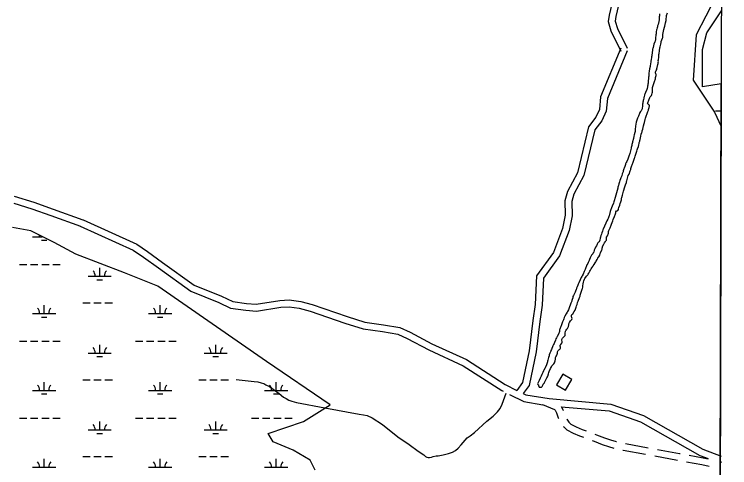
# Model space of a CAD drawing. Extents: x 3161564 to 3199464, y 849354 to 874788.
# Drawn here: x 3194091 to 3197187, y 855507 to 857469 of the extents above; entities that cross this region are included whole.
import ezdxf

# ---------------------------------------------------------------- set-up
doc = ezdxf.new("R2010")
doc.units = 0
for name, color, linetype in [('V-BLDG-OTLN', 7, 'Continuous'), ('V-GRID-FRAM', 7, 'Continuous'), ('V-ROAD-CNTR', 7, 'Continuous'), ('V-SITE-VEGE', 7, 'Continuous'), ('V-TOPO-SHOR', 7, 'Continuous'), ('V-WETL-SWMP', 7, 'Continuous')]:
    doc.layers.add(name, color=color, linetype=linetype)

msp = doc.modelspace()

# ---------------------------------------------------------------- linework, layer by layer
at = {"layer": 'V-BLDG-OTLN'}
msp.add_lwpolyline([(3196464.4, 855911.5), (3196437.9, 855865.8), (3196476.9, 855843.2), (3196503.4, 855888.8)], close=True, dxfattribs=at)
at = {"layer": 'V-GRID-FRAM'}
msp.add_lwpolyline([(3165819.2, 873007.6), (3197186.7, 872920.9), (3197144.3, 854733.3), (3165761, 854820), (3165819.2, 873007.6)], dxfattribs=at)
at = {"layer": 'V-ROAD-CNTR'}
for p, q in [((3196735.9, 855611.1), (3196834.3, 855593.4)), ((3196862.4, 855557.8), (3196960.7, 855539.6)), ((3197148.2, 855532.1), (3197151.1, 855531.1))]:
    msp.add_line(p, q, dxfattribs=at)
for points in [[(3196696.4, 858258.1), (3196695.9, 858257.5), (3196678.9, 858210), (3196673.3, 858170), (3196664.8, 858133), (3196658, 858050.7), (3196655.4, 858008), (3196649.7, 857979.2), (3196642.7, 857951.8), (3196644.1, 857903.2), (3196655.4, 857858.6), (3196667.5, 857820.1), (3196690.6, 857750.5), (3196702.7, 857711.1), (3196702.1, 857691.3), (3196701.7, 857649.3), (3196682, 857553.7), (3196676.3, 857513.8), (3196664.5, 857464.9), (3196660.1, 857437.5), (3196672.6, 857396.7), (3196715.8, 857309.3)], [(3196721.7, 858240.5), (3196708.2, 858202.8), (3196702.8, 858164.5), (3196694.5, 858128.4), (3196687.9, 858048.6), (3196685.2, 858004.2), (3196679, 857972.6), (3196672.8, 857948.5), (3196674, 857907.3), (3196684.2, 857866.8), (3196696, 857829.3), (3196719.1, 857759.6), (3196732.8, 857715.2), (3196732.1, 857690.8), (3196731.7, 857646.1), (3196711.6, 857548.5), (3196705.8, 857508.1), (3196694, 857459), (3196690.9, 857439.6), (3196700.6, 857407.8), (3196742.7, 857322.6)], [(3196715.4, 857321.8), (3196627.7, 857112.2), (3196623.2, 857057.5), (3196607.8, 857023.8), (3196575.5, 856981.9), (3196527.6, 856782.3), (3196484.4, 856702.3), (3196474, 856662), (3196474.6, 856599.3), (3196463.8, 856542), (3196423.7, 856438.1), (3196351.4, 856337.9), (3196345.5, 856213.7), (3196334.7, 856143.5), (3196318.9, 856012.9), (3196290.7, 855875.3), (3196266.2, 855841.4)], [(3196743.1, 857310.2), (3196657.2, 857105), (3196652.7, 857049.9), (3196633.7, 857008.2), (3196603.2, 856968.7), (3196555.8, 856771.4), (3196512.5, 856691.3), (3196504.1, 856658.3), (3196504.6, 856596.7), (3196492.7, 856533.8), (3196450.3, 856423.7), (3196381, 856327.6), (3196375.4, 856210.7), (3196364.4, 856139.5), (3196348.6, 856008.1), (3196318.8, 855862.9), (3196293.3, 855827.6)], [(3194090.4, 856682.1), (3194176.3, 856656), (3194259.7, 856626.1), (3194387.9, 856579.9)], [(3194089.2, 856651.1), (3194166.9, 856627.5), (3194249.5, 856597.9), (3194377.8, 856551.7)], [(3194389, 856579.5), (3194620.9, 856474.9), (3194666.9, 856442.6), (3194731.9, 856395.5), (3194869.7, 856296.8), (3194988.1, 856249.5), (3195036.1, 856225.8), (3195095.9, 856218.2), (3195137.4, 856215), (3195240.6, 856230.8), (3195280.9, 856233.8), (3195330.5, 856226.4), (3195380.1, 856212.5), (3195531.1, 856160.9), (3195607.7, 856137.4), (3195688.7, 856125.6), (3195759.2, 856114.3), (3195804.6, 856093.5), (3195897.7, 856043.3), (3196047.6, 855974.6), (3196215, 855867.4), (3196266.2, 855841.4)], [(3194376.7, 856552.1), (3194606, 856448.7), (3194649.5, 856418.2), (3194714.4, 856371.2), (3194855.2, 856270.3), (3194975.9, 856222.1), (3195027.3, 856196.7), (3195092.8, 856188.4), (3195138.5, 856184.8), (3195244, 856201), (3195279.8, 856203.7), (3195324.2, 856197), (3195371.1, 856183.8), (3195521.8, 856132.4), (3195601.1, 856108.1), (3195684.1, 856096), (3195750.4, 856085.3), (3195791.2, 856066.7), (3195884.3, 856016.5), (3196033.1, 855948.2), (3196200.1, 855841.3), (3196206.2, 855838.2)], [(3195050.8, 855888.9), (3195128.8, 855880.1), (3195145, 855878.9), (3195159, 855874.4), (3195170.9, 855870.7), (3195180.2, 855865.6), (3195195.7, 855857.9), (3195237.3, 855828.5), (3195256.4, 855812.6), (3195267.2, 855806.2), (3195279, 855799.6), (3195291.6, 855794.6), (3195312.5, 855789.6), (3195434.2, 855765.6), (3195583.8, 855738.5), (3195602.2, 855736.2), (3195617.3, 855733.2), (3195639.1, 855723.4), (3195683.9, 855693.6), (3195750, 855641.1), (3195799.5, 855607.3), (3195838, 855579.2), (3195862.6, 855562.6), (3195870.8, 855556), (3195876.4, 855552.9), (3195881.8, 855551.4), (3195887.7, 855550.6), (3195896.2, 855552.5), (3195904, 855555.2), (3195915.9, 855558.3), (3195925.1, 855558.8), (3195947.5, 855563.3), (3195970.3, 855569), (3195987.1, 855574.1), (3195999.6, 855580.7), (3196011.6, 855591.2), (3196024.9, 855605.9), (3196041.5, 855625.9), (3196050.4, 855636.1), (3196063.1, 855645.4), (3196082, 855658.9), (3196135.8, 855708.1), (3196162.9, 855729.8), (3196181.4, 855748.1), (3196194, 855763.3), (3196202.8, 855781.6), (3196219.6, 855829.4)], [(3196233.5, 855824.4), (3196295.3, 855793), (3196378.8, 855779.6)], [(3196293.3, 855827.6), (3196304.7, 855821.8), (3196405.2, 855805.8), (3196671.7, 855781.9), (3196813.4, 855732.3), (3197070.7, 855586.9), (3197149.5, 855556.6)], [(3196376.3, 855780.5), (3196428, 855759.5), (3196430.8, 855756.6), (3196437.7, 855744.3), (3196444.8, 855722.2), (3196446.1, 855719.7)], [(3196456.9, 855771.4), (3196465.4, 855756.4), (3196466.2, 855753.9)], [(3196457.3, 855771), (3196665.3, 855752.4), (3196801, 855704.8), (3197057.8, 855559.7), (3197093, 855546.2)], [(3196481.3, 855717), (3196481.5, 855716.6), (3196490.8, 855703.5), (3196499.1, 855696), (3196522, 855683.8), (3196548.1, 855672.4), (3196564.9, 855666.3)], [(3196466.7, 855685.6), (3196468.3, 855683.4), (3196481.8, 855671.3), (3196508.9, 855656.8), (3196537, 855644.5), (3196553.7, 855638.4)], [(3196602.4, 855652.6), (3196610.8, 855649.6), (3196644.3, 855636.1), (3196670.6, 855627.7), (3196695.8, 855620.5), (3196696.9, 855620.2)], [(3196591.3, 855624.7), (3196600.1, 855621.5), (3196634.2, 855607.9), (3196661.9, 855599), (3196685.7, 855592.1)], [(3196724.6, 855582.7), (3196725.5, 855582.5), (3196823, 855565)], [(3196873.7, 855586.2), (3196969.2, 855568.5), (3196972, 855568)], [(3197011.4, 855561), (3197072.2, 855550.3), (3197093.6, 855545.8)], [(3197000.1, 855532.6), (3197066.5, 855520.8), (3197098.4, 855514.2)]]:
    msp.add_lwpolyline(points, dxfattribs=at)
at = {"layer": 'V-SITE-VEGE'}
for p, q in [((3197087.1, 857388.4), (3197150.7, 857484)), ((3197069.2, 857316.7), (3197087.1, 857388.4)), ((3197069.2, 857155.3), (3197069.2, 857316.7)), ((3197150, 857168.7), (3197069.2, 857155.3)), ((3197144.4, 854744.3), (3197150, 857168.7))]:
    msp.add_line(p, q, dxfattribs=at)
at = {"layer": 'V-TOPO-SHOR'}
for points in [[(3196883.3, 857466.5), (3196882.7, 857462.7), (3196882.1, 857457.5), (3196881.5, 857448.1), (3196881.1, 857445), (3196879.6, 857437.3), (3196876.8, 857424.9), (3196874.8, 857419.5), (3196873.8, 857415.3), (3196872.7, 857410.1), (3196871.2, 857405.1), (3196870.1, 857402.2), (3196868.6, 857392.8), (3196868.4, 857389.2), (3196867.8, 857384), (3196867.6, 857380.8), (3196866, 857366), (3196865.2, 857360.4), (3196863.7, 857353.2), (3196862.4, 857349.1), (3196859.1, 857340.4), (3196856.9, 857332.2), (3196855.7, 857326), (3196853.9, 857321.2), (3196852.8, 857317.4), (3196852, 857312.4), (3196850.9, 857304.6), (3196849.3, 857289.3), (3196848.5, 857284.8), (3196848.3, 857280.8), (3196847.2, 857274.7), (3196846, 857264.3), (3196844.3, 857252.7), (3196843, 857247.7), (3196842.4, 857243.7), (3196840.1, 857233.5), (3196837.9, 857222.5), (3196836.9, 857214.9), (3196836.4, 857201.6), (3196835.7, 857197.6), (3196835.4, 857190.8), (3196834.9, 857187.2), (3196834.1, 857184.1), (3196833.3, 857175.1), (3196833.3, 857171.3), (3196832.9, 857167.2), (3196831.8, 857162.7), (3196831, 857158.2), (3196830.6, 857155.1), (3196830, 857147.7), (3196828.7, 857143), (3196822.8, 857131.2), (3196819.5, 857123.8), (3196818.2, 857120.4), (3196816.5, 857112.5), (3196815.4, 857108.9), (3196815, 857105.5), (3196813.5, 857099.9), (3196812.8, 857096.5), (3196811.9, 857093.6), (3196810.9, 857088.9), (3196810.3, 857084.6), (3196809.9, 857079.9), (3196808.8, 857072), (3196808.5, 857062.8), (3196807.4, 857059.4), (3196805, 857054.5), (3196803.2, 857051.5), (3196801, 857048.6), (3196798.1, 857044.1), (3196795.7, 857039.8), (3196791.6, 857028.5), (3196788.1, 857019.7), (3196786.3, 857014.6), (3196784.6, 857010.5), (3196782, 857001.7), (3196780.5, 856994.1), (3196779, 856985.1), (3196777.8, 856970.7), (3196777.6, 856966.9), (3196777.2, 856962.4), (3196776.6, 856957.9), (3196773.4, 856947.1), (3196772.1, 856941.9), (3196770.2, 856932), (3196766.3, 856917.6), (3196765.7, 856914), (3196763.3, 856905.2), (3196762.6, 856901.8), (3196760.9, 856892.4), (3196760.1, 856889), (3196759, 856883.6), (3196756.4, 856873), (3196754.5, 856866.5), (3196750.1, 856854.8), (3196745.8, 856842), (3196741.2, 856832.7), (3196738.3, 856828.2), (3196737, 856825), (3196736.4, 856821.9), (3196735.3, 856818.5)], [(3196852.7, 857146.4), (3196853.1, 857152.6), (3196853.5, 857156), (3196858.3, 857169.1), (3196862, 857177.7), (3196865, 857190), (3196866.1, 857195.7), (3196867.1, 857199.3), (3196867.8, 857203.8), (3196867.9, 857207.8), (3196867.2, 857211.2), (3196865.4, 857216.1), (3196865.8, 857219.2), (3196867.6, 857222.2), (3196868.9, 857225.5), (3196871.1, 857229.6), (3196871.7, 857234.3), (3196872.8, 857238.2), (3196875.8, 857251.2), (3196876.6, 857256.1), (3196877, 857260.4), (3196877.9, 857265.4), (3196877.8, 857269), (3196878.7, 857273), (3196879.9, 857282.7), (3196880.5, 857295.2), (3196881.3, 857299.1), (3196882.7, 857311.4), (3196884.9, 857324), (3196886.1, 857328.8), (3196888.3, 857339.3), (3196889.1, 857342.7), (3196889.6, 857345.8), (3196890.6, 857350.6), (3196893, 857358.9), (3196895.8, 857365.9), (3196896.7, 857369), (3196897.8, 857374.7), (3196898, 857377.8), (3196897.7, 857382.1), (3196898.5, 857389.3), (3196901.7, 857403.2), (3196904.8, 857412.9), (3196906.1, 857417.6), (3196909.5, 857432.5), (3196911.4, 857442.8), (3196912.2, 857448.2), (3196912.8, 857458.8), (3196913.9, 857463.5), (3196916.9, 857475.2)], [(3196882.6, 857470.8), (3196883.3, 857466.5)], [(3196653.5, 856498.9), (3196654.3, 856505), (3196657.4, 856510.8), (3196659.4, 856514), (3196661.1, 856517.8), (3196662.2, 856521.7), (3196662.6, 856528.8), (3196663.6, 856532.9), (3196665.2, 856536.3), (3196669.6, 856545.1), (3196671.1, 856548.9), (3196672.2, 856552.7), (3196674.8, 856560.4), (3196680.5, 856575.9), (3196682.2, 856581.1), (3196688.1, 856594.7), (3196689.6, 856597.8), (3196690.7, 856600.7), (3196693.3, 856609.8), (3196694.4, 856614), (3196696.4, 856618.3), (3196699.5, 856618.3), (3196703.1, 856620.4), (3196704.8, 856624), (3196705.7, 856627.6), (3196707.4, 856632.3), (3196711.8, 856642.7), (3196713.3, 856650.8), (3196715.5, 856657.8), (3196716.8, 856661.2), (3196717.9, 856665.5), (3196718.9, 856672.7), (3196719.8, 856676.3), (3196722.8, 856685.9), (3196727.8, 856704.2), (3196733.4, 856722.6), (3196734.5, 856726.2), (3196736.2, 856730.3), (3196739.9, 856741.3), (3196740.8, 856744.9), (3196741.2, 856748.1), (3196744.4, 856760.2), (3196746.4, 856766.1), (3196747.7, 856770.8), (3196751, 856777.8), (3196756, 856792), (3196758.4, 856797.9), (3196759.2, 856801.5), (3196761.8, 856810), (3196765.8, 856821.3), (3196767.3, 856824.9), (3196768.6, 856829.6), (3196769.9, 856832.8), (3196771.2, 856838.4), (3196774.2, 856846.1), (3196776, 856849.9), (3196778, 856855.3), (3196782.3, 856868.4), (3196784.9, 856877), (3196786.4, 856882.6), (3196788.2, 856886.9), (3196791.4, 856896.3), (3196793.1, 856904.4), (3196794.6, 856910.3), (3196795.5, 856914.3), (3196797.5, 856919.3), (3196798.5, 856923.1), (3196799.6, 856927.8), (3196801.7, 856941.3), (3196804.3, 856950.8), (3196806.7, 856957.3), (3196807.6, 856960.7), (3196808, 856964.3), (3196810.4, 856971.3), (3196813.3, 856986.6), (3196816.4, 856996.9), (3196817.9, 857001.2), (3196821.3, 857014.3), (3196822.9, 857019.4), (3196827.2, 857032.1), (3196827.8, 857035.4), (3196832.9, 857048.3), (3196835, 857054.4), (3196835.9, 857057.5), (3196837.2, 857060.9), (3196838.7, 857065.9), (3196840, 857073), (3196839.5, 857076.2), (3196836.6, 857077.7), (3196833.6, 857079.9), (3196831.6, 857083.3), (3196831.8, 857086.4), (3196840.7, 857108.7), (3196842.7, 857111.5), (3196845.8, 857114.6), (3196848.1, 857117.4), (3196849.6, 857121.2), (3196851.3, 857127.3), (3196852.4, 857131.8), (3196853, 857141), (3196852.7, 857146.4)], [(3196735.3, 856818.5), (3196733.7, 856814.7), (3196732.4, 856810.6), (3196729.6, 856803), (3196728.3, 856800.2), (3196727.4, 856796), (3196725.9, 856791), (3196725.1, 856787.2), (3196722, 856778), (3196719.6, 856769.6), (3196717.7, 856764.2), (3196716.1, 856761.1), (3196714.4, 856756.5), (3196711.5, 856750), (3196709.4, 856743.5), (3196708.5, 856739.7), (3196707, 856734.9), (3196705.3, 856727.9), (3196704.2, 856724.6), (3196703.3, 856721), (3196702, 856717.1), (3196699.7, 856707.2), (3196697.5, 856697.1), (3196691.5, 856675.7), (3196686.2, 856662.2), (3196684.7, 856657.7), (3196683.2, 856652.3), (3196678.2, 856638.1), (3196675.6, 856631.8), (3196671.2, 856619.8), (3196669.3, 856615.1), (3196665, 856597.1), (3196663.4, 856593.3), (3196662.6, 856590.3), (3196660.6, 856585.6), (3196658.8, 856582), (3196655.3, 856575), (3196653.8, 856572.3), (3196650, 856564.6), (3196645.2, 856552.7), (3196639.3, 856539.4), (3196638.2, 856535.8), (3196635.8, 856530.3), (3196633.7, 856522.7), (3196631.9, 856517.7), (3196631.1, 856514.6), (3196629.5, 856511.2), (3196627.4, 856504.7), (3196626.3, 856500.8), (3196624.8, 856491.2), (3196624, 856486.7), (3196622.2, 856484.2), (3196618.8, 856483.5), (3196616, 856480.1), (3196613.1, 856474.7), (3196609.6, 856467.2), (3196606.5, 856462), (3196603.4, 856454.3), (3196602.1, 856450.5), (3196600.8, 856447.8), (3196598.2, 856439.9), (3196596.5, 856436.1), (3196593.8, 856432.5), (3196589.2, 856426.6), (3196587.6, 856423.4), (3196585.6, 856420.3), (3196583.4, 856415.1), (3196579.7, 856407.2), (3196578.2, 856403.3), (3196574.5, 856395), (3196572.3, 856390.7), (3196569, 856384.8), (3196560.6, 856365.2), (3196559.6, 856362.3), (3196556.7, 856355.8), (3196552.3, 856344.9), (3196548.4, 856337.3), (3196546.6, 856334.3), (3196544.4, 856329.4), (3196539.1, 856319.7), (3196533.9, 856307), (3196532.1, 856303.4), (3196531.1, 856300.5), (3196529.3, 856296.9), (3196526, 856289.2), (3196524.3, 856283.8), (3196522.6, 856277.3), (3196521.2, 856274.6), (3196518.4, 856266.2), (3196512.9, 856255.2), (3196510.7, 856251.8), (3196508.5, 856247.3), (3196507.4, 856242.3), (3196505.1, 856234.4), (3196504.2, 856230.8), (3196503.1, 856227.2), (3196501.4, 856222.5), (3196499.8, 856218.9), (3196490.9, 856194.1), (3196489.4, 856190.5), (3196484.8, 856182.4)], [(3196447.7, 856016.5), (3196450.6, 856018.8), (3196452.6, 856021.3), (3196454.6, 856024.7), (3196454.3, 856028.1), (3196453.2, 856032.8), (3196453.8, 856036.6), (3196455.3, 856039.5), (3196460.9, 856046.1), (3196461.7, 856050.6), (3196460.7, 856061.3), (3196461.1, 856064.5), (3196463.8, 856067.7), (3196466, 856069.9), (3196471.1, 856074.5), (3196474.2, 856079), (3196474.8, 856082.2), (3196474.6, 856085.3), (3196474.8, 856089.6), (3196475.8, 856097.2), (3196477.6, 856100.1), (3196479.6, 856102.4), (3196482.2, 856105.8), (3196484.9, 856109.6), (3196486.9, 856112.6), (3196488.4, 856115.7), (3196489.3, 856118.7), (3196490.8, 856125.9), (3196491.2, 856129.5), (3196493.1, 856135.5), (3196498.4, 856142.3), (3196501.3, 856144.8), (3196503.3, 856148.5), (3196504.8, 856152.1), (3196503.9, 856156.3), (3196502.3, 856159.4), (3196501.6, 856163.9), (3196502.7, 856167.5), (3196504.2, 856170.2), (3196507.5, 856173), (3196513.9, 856182.2), (3196517.5, 856189), (3196522.5, 856201), (3196524.4, 856207), (3196526.2, 856213.8), (3196528.8, 856222.1), (3196530.1, 856224.8), (3196530.9, 856227.8), (3196537.3, 856242.9), (3196538.2, 856245.8), (3196539.5, 856249), (3196540.3, 856253.7), (3196541.4, 856258), (3196544.2, 856267), (3196547.3, 856274.8), (3196548.3, 856278.9), (3196549.6, 856283), (3196551.4, 856287.5), (3196551.6, 856291.1), (3196551.3, 856294.6), (3196552.4, 856302.7), (3196554.3, 856310.4), (3196556, 856315.6), (3196558.9, 856323.5), (3196560.2, 856326.2), (3196566.8, 856335.4), (3196568.8, 856337.9), (3196572.1, 856341.3), (3196574.8, 856345), (3196576.5, 856348.8), (3196581.6, 856357.8), (3196583.8, 856361.2), (3196587.8, 856368.2), (3196590, 856371.6), (3196594.2, 856377.5), (3196596.4, 856380.2), (3196599.9, 856385.9), (3196603.9, 856392.9), (3196607, 856397.8), (3196608.5, 856401.2), (3196612.7, 856408), (3196614.2, 856410.9), (3196616, 856413.6), (3196618, 856417.5), (3196620, 856419.7), (3196624.2, 856426.1), (3196625.9, 856433.5), (3196627, 856436.4), (3196633.4, 856449.1), (3196634.2, 856452.4), (3196634.8, 856456.3), (3196635.9, 856461.2), (3196637, 856464.4), (3196642.3, 856474.1), (3196643.8, 856477.2), (3196645.1, 856480.4), (3196648.9, 856486.3), (3196651.3, 856488.8), (3196653.8, 856491.7), (3196654, 856495.1), (3196653.5, 856498.9)], [(3196484.8, 856182.4), (3196483, 856179.7), (3196479.2, 856173.1), (3196473.3, 856163.4), (3196471.8, 856160.5), (3196470.7, 856157.3), (3196468.9, 856151.2), (3196467.4, 856147.4), (3196466.5, 856144.5), (3196464.8, 856140.4), (3196463.9, 856137.5), (3196460.9, 856129.6), (3196459.3, 856125.1), (3196455, 856113.8), (3196453.4, 856111.1), (3196451.7, 856106.6), (3196450.8, 856103.2), (3196450.4, 856099.6), (3196449.6, 856096), (3196448.7, 856092.6), (3196447.6, 856089.3), (3196445.6, 856084.3), (3196440.1, 856075.3), (3196436.8, 856069.4), (3196434.6, 856064.4), (3196432.7, 856059.5), (3196428.5, 856048.4), (3196426.8, 856044.8), (3196424.8, 856040.1), (3196422, 856034.4), (3196420, 856030.2), (3196416.9, 856022.7), (3196415.2, 856018.9), (3196413.4, 856014.4), (3196412.1, 856011.7), (3196411, 856008.1), (3196409.7, 856005.4), (3196408.8, 856002.4), (3196406.2, 855995.2), (3196404.9, 855991.2), (3196403, 855984), (3196400, 855971.6), (3196398.4, 855968), (3196397.8, 855964.6), (3196396.3, 855960.3), (3196395, 855956), (3196394.1, 855952.4), (3196389.5, 855941.8), (3196387.8, 855938.7), (3196382.9, 855928.5), (3196381.2, 855925.8), (3196377.6, 855918.8), (3196373.9, 855910.7), (3196371.1, 855903.7), (3196366.7, 855894), (3196362.3, 855884.8), (3196357.7, 855876.2), (3196356.4, 855872.8), (3196354.8, 855869.9), (3196356.9, 855867.6), (3196358.7, 855865.2), (3196359.9, 855862.1), (3196360.3, 855858.7), (3196362.2, 855856), (3196365.1, 855855.2), (3196368.7, 855855), (3196372, 855856.1), (3196374.5, 855858.6), (3196378, 855864.5), (3196379.8, 855867.9), (3196384.6, 855873.6), (3196386, 855876.3), (3196388.8, 855881.5), (3196392.1, 855889.6), (3196393.9, 855892.7), (3196395.6, 855895.4), (3196397.8, 855899.5), (3196399.1, 855903.6), (3196402.4, 855912.6), (3196404.4, 855919.3), (3196405.2, 855922.9), (3196410.9, 855935.6), (3196414.9, 855942.8), (3196417.7, 855947.5), (3196420.8, 855951.6), (3196425.5, 855956.6), (3196428.1, 855960.9), (3196430.1, 855964.5), (3196431.2, 855968.8), (3196432.2, 855976.4), (3196432.2, 855980.5), (3196433.3, 855984.5), (3196434.6, 855987.2), (3196437.2, 855991.3), (3196439.4, 855994), (3196440.7, 855998.3), (3196440.9, 856002.6), (3196441.8, 856007.7), (3196442.9, 856010.9), (3196445.1, 856013.8), (3196447.7, 856016.5)]]:
    msp.add_lwpolyline(points, dxfattribs=at)
at = {"layer": 'V-WETL-SWMP'}
for p, q in [((3197145.6, 857583.2), (3197041, 857380.2)), ((3197087.1, 857388.4), (3197150.7, 857484)), ((3197041, 857380.2), (3197028.7, 857183.3)), ((3197069.2, 857316.7), (3197087.1, 857388.4)), ((3197069.2, 857155.3), (3197069.2, 857316.7)), ((3197028.7, 857183.3), (3197121.4, 857044.8)), ((3197150, 857168.7), (3197069.2, 857155.3)), ((3197149.6, 856982.9), (3197150, 857168.7)), ((3197121.4, 857044.8), (3197149.6, 856982.9)), ((3197125, 857051.9), (3197149.7, 857051.9)), ((3194162.4, 856531.6), (3194082.9, 856546.1)), ((3194263.7, 856481), (3194162.4, 856531.6)), ((3194170.4, 856506.7), (3194212.3, 856506.7)), ((3194208.4, 856491.2), (3194232.4, 856491.2)), ((3194357.8, 856430.3), (3194263.7, 856481)), ((3194567.6, 856350.6), (3194357.8, 856430.3)), ((3194113.6, 856386.6), (3194145.6, 856386.6)), ((3194161.6, 856386.6), (3194193.6, 856386.6)), ((3194209.6, 856386.6), (3194241.6, 856386.6)), ((3194257.6, 856386.6), (3194289.6, 856386.6)), ((3194460.9, 856335.9), (3194460.9, 856371.9)), ((3194712.3, 856292.7), (3194567.6, 856350.6)), ((3194410.9, 856335.9), (3194510.9, 856335.9)), ((3194448.9, 856320.4), (3194472.9, 856320.4)), ((3195182.6, 855966.9), (3194712.3, 856292.7)), ((3194220.4, 856174), (3194220.4, 856210)), ((3194387.5, 856220.4), (3194419.5, 856220.4)), ((3194435.5, 856220.4), (3194467.5, 856220.4)), ((3194483.5, 856220.4), (3194515.5, 856220.4)), ((3194722.3, 856174), (3194722.3, 856210)), ((3194170.4, 856174), (3194270.4, 856174)), ((3194672.3, 856174), (3194772.3, 856174)), ((3194208.4, 856158.6), (3194232.4, 856158.6)), ((3194710.3, 856158.6), (3194734.3, 856158.6)), ((3194113.6, 856053.9), (3194145.6, 856053.9)), ((3194161.6, 856053.9), (3194193.6, 856053.9)), ((3194209.6, 856053.9), (3194241.6, 856053.9)), ((3194257.6, 856053.9), (3194289.6, 856053.9)), ((3194615.5, 856053.9), (3194647.5, 856053.9)), ((3194663.5, 856053.9), (3194695.5, 856053.9)), ((3194711.5, 856053.9), (3194743.5, 856053.9)), ((3194759.5, 856053.9), (3194791.5, 856053.9)), ((3194460.9, 856003.2), (3194460.9, 856039.2)), ((3194962.8, 856003.2), (3194962.8, 856039.2)), ((3194410.9, 856003.2), (3194510.9, 856003.2)), ((3194448.9, 855987.8), (3194472.9, 855987.8)), ((3194912.8, 856003.2), (3195012.8, 856003.2)), ((3194950.8, 855987.8), (3194974.8, 855987.8)), ((3195457.6, 855778.6), (3195182.6, 855966.9)), ((3194387.5, 855887.8), (3194419.5, 855887.8)), ((3194435.5, 855887.8), (3194467.5, 855887.8)), ((3194483.5, 855887.8), (3194515.5, 855887.8)), ((3194889.4, 855887.8), (3194921.4, 855887.8)), ((3194937.4, 855887.8), (3194969.4, 855887.8)), ((3194985.4, 855887.8), (3195017.4, 855887.8)), ((3194220.4, 855841.3), (3194220.4, 855877.3)), ((3194722.3, 855841.3), (3194722.3, 855877.3)), ((3195224.2, 855841.3), (3195224.2, 855877.3)), ((3194170.4, 855841.3), (3194270.4, 855841.3)), ((3194208.4, 855825.9), (3194232.4, 855825.9)), ((3194672.3, 855841.3), (3194772.3, 855841.3)), ((3194710.3, 855825.9), (3194734.3, 855825.9)), ((3195174.2, 855841.3), (3195274.2, 855841.3)), ((3195212.2, 855825.9), (3195236.2, 855825.9)), ((3195341.8, 855706.2), (3195457.6, 855778.6)), ((3194113.6, 855721.3), (3194145.6, 855721.3)), ((3194161.6, 855721.3), (3194193.6, 855721.3)), ((3194209.6, 855721.3), (3194241.6, 855721.3)), ((3194257.6, 855721.3), (3194289.6, 855721.3)), ((3194460.9, 855670.5), (3194460.9, 855706.5)), ((3194615.5, 855721.3), (3194647.5, 855721.3)), ((3194663.5, 855721.3), (3194695.5, 855721.3)), ((3194711.5, 855721.3), (3194743.5, 855721.3)), ((3194759.5, 855721.3), (3194791.5, 855721.3)), ((3194962.8, 855670.5), (3194962.8, 855706.5)), ((3195117.4, 855721.3), (3195149.4, 855721.3)), ((3195165.4, 855721.3), (3195197.4, 855721.3)), ((3195189.8, 855655.5), (3195341.8, 855706.2)), ((3195213.4, 855721.3), (3195245.4, 855721.3)), ((3195261.4, 855721.3), (3195293.4, 855721.3)), ((3194410.9, 855670.5), (3194510.9, 855670.5)), ((3194912.8, 855670.5), (3195012.8, 855670.5)), ((3194448.9, 855655.1), (3194472.9, 855655.1)), ((3194950.8, 855655.1), (3194974.8, 855655.1)), ((3195211.6, 855619.3), (3195189.8, 855655.5)), ((3195298.4, 855583.1), (3195211.6, 855619.3)), ((3195370.7, 855539.7), (3195298.4, 855583.1)), ((3194220.4, 855508.7), (3194220.4, 855544.7)), ((3194387.5, 855555.1), (3194419.5, 855555.1)), ((3194435.5, 855555.1), (3194467.5, 855555.1)), ((3194483.5, 855555.1), (3194515.5, 855555.1)), ((3194722.3, 855508.7), (3194722.3, 855544.7)), ((3194889.4, 855555.1), (3194921.4, 855555.1)), ((3194937.4, 855555.1), (3194969.4, 855555.1)), ((3194985.4, 855555.1), (3195017.4, 855555.1)), ((3195224.2, 855508.7), (3195224.2, 855544.7)), ((3195392.4, 855496.2), (3195370.7, 855539.7)), ((3194170.4, 855508.7), (3194270.4, 855508.7)), ((3194672.3, 855508.7), (3194772.3, 855508.7)), ((3195174.2, 855508.7), (3195274.2, 855508.7))]:
    msp.add_line(p, q, dxfattribs=at)
for centre, start, end in [((3194165.2, 856507.2), 359.2282, 9.3424), ((3194405.6, 856336.3), 359.2282, 40.7718), ((3194516.1, 856336.3), 139.2282, 180.7718), ((3194165.2, 856174.5), 359.2282, 40.7718), ((3194275.7, 856174.5), 139.2282, 180.7718), ((3194667.1, 856174.5), 359.2282, 40.7718), ((3194777.6, 856174.5), 139.2282, 180.7718), ((3194405.6, 856003.7), 359.2282, 40.7718), ((3194516.1, 856003.7), 139.2282, 180.7718), ((3194907.5, 856003.7), 359.2282, 40.7718), ((3195018, 856003.7), 139.2282, 180.7718), ((3194165.2, 855841.8), 359.2282, 40.7718), ((3194275.7, 855841.8), 139.2282, 180.7718), ((3194667.1, 855841.8), 359.2282, 40.7718), ((3194777.6, 855841.8), 139.2282, 180.7718), ((3195169, 855841.8), 359.2282, 40.7718), ((3195279.5, 855841.8), 139.2282, 180.7718), ((3194405.6, 855671), 359.2282, 40.7718), ((3194516.1, 855671), 139.2282, 180.7718), ((3194907.5, 855671), 359.2282, 40.7718), ((3195018, 855671), 139.2282, 180.7718), ((3194165.2, 855509.1), 359.2282, 40.7718), ((3194275.7, 855509.1), 139.2282, 180.7718), ((3194667.1, 855509.1), 359.2282, 40.7718), ((3194777.6, 855509.1), 139.2282, 180.7718), ((3195169, 855509.1), 359.2282, 40.7718), ((3195279.5, 855509.1), 139.2282, 180.7718)]:
    msp.add_arc(centre, 35.2, start, end, dxfattribs=at)

doc.saveas('drawing.dxf')
